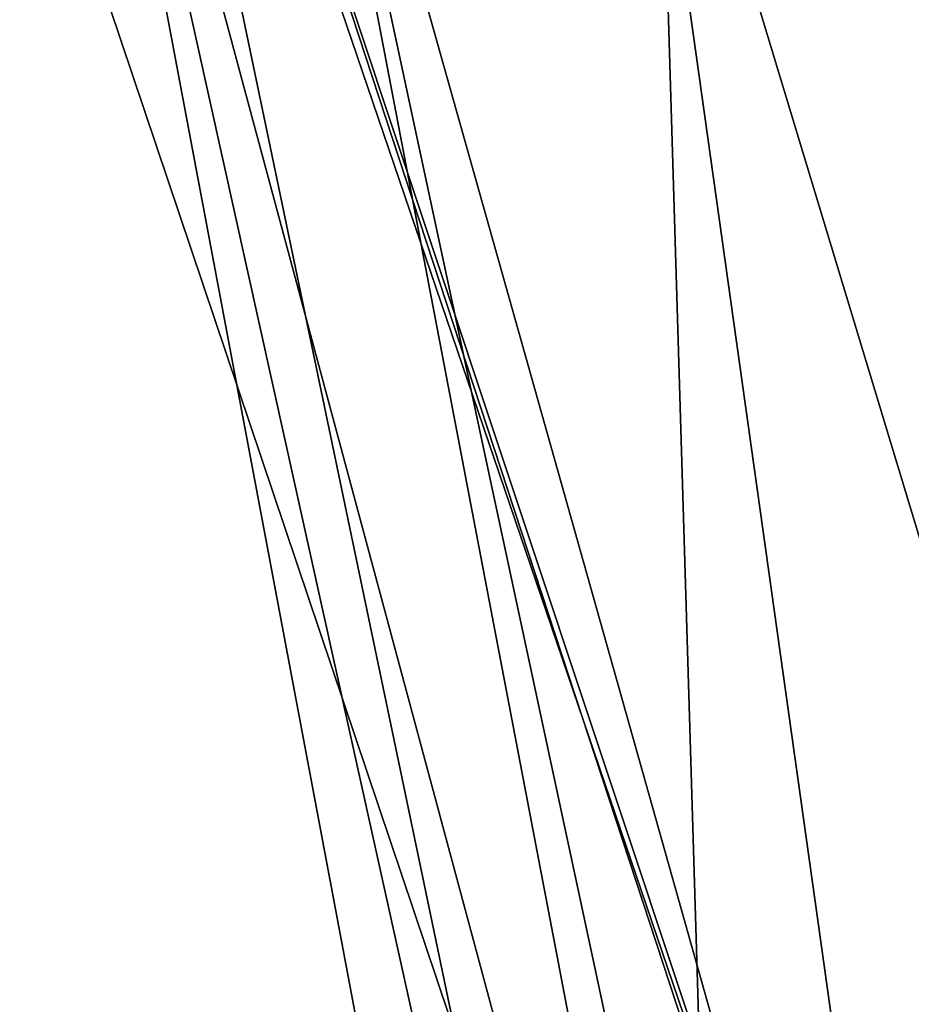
# Model space of a CAD drawing. Header units: millimetres. Extents: x -365 to 365, y -678 to 20.
# Tile 503 of 656: x -4.04 to -2.83, y -37.53 to -36.2. Entities that reach past the tile are written whole.
import ezdxf

# ---------------------------------------------------------------- set-up
doc = ezdxf.new("R2010")
doc.units = ezdxf.units.MM
doc.header["$LTSCALE"] = 65.185185
for name, color, linetype in [('362', 7, 'CONTINUOUS'), ('446', 7, 'CONTINUOUS'), ('448', 7, 'CONTINUOUS'), ('449', 7, 'CONTINUOUS'), ('450', 7, 'CONTINUOUS'), ('451', 7, 'CONTINUOUS'), ('487', 7, 'CONTINUOUS')]:
    doc.layers.add(name, color=color, linetype=linetype)

msp = doc.modelspace()

# ---------------------------------------------------------------- linework, layer by layer
at = {"layer": '362', "linetype": 'CONTINUOUS'}
for points in [[(-2, -74.7, 19.85), (-2, 0, 19.85), (-4.0572, -6.3538, 19.0336), (-2, -74.7, 19.85)], [(-2, -74.7, 19.85), (-4.0572, -6.3538, 19.0336), (-4.1213, -74.7, 18.9713), (-2, -74.7, 19.85)]]:
    msp.add_3dface(points, dxfattribs=at)
at = {"layer": '446', "linetype": 'CONTINUOUS'}
for points in [[(-3.1547, -38.4462, -13.9456), (-5.9224, -36.1409, -14.5186), (-4.2033, -35.3317, -14.5211), (-3.1547, -38.4462, -13.9456)], [(-5.0092, -38.8603, -13.9443), (-5.9224, -36.1409, -14.5186), (-3.1547, -38.4462, -13.9456), (-5.0092, -38.8603, -13.9443)]]:
    msp.add_3dface(points, dxfattribs=at)
at = {"layer": '448', "linetype": 'CONTINUOUS'}
for points in [[(-3.9522, -35.1598, -14.2252), (-2.5879, -41.6923, -13.2563), (-4.0198, -35.2307, -14.4377), (-3.9522, -35.1598, -14.2252)], [(-2.5879, -41.6923, -13.2563), (-3.9522, -35.1598, -14.2252), (-2.8745, -38.3238, -13.6512), (-2.5879, -41.6923, -13.2563)], [(-3.1547, -38.4462, -13.9456), (-4.2033, -35.3317, -14.5211), (-4.0198, -35.2307, -14.4377), (-3.1547, -38.4462, -13.9456)], [(-2.5879, -41.6923, -13.2563), (-2.8001, -41.7104, -13.3424), (-4.0198, -35.2307, -14.4377), (-2.5879, -41.6923, -13.2563)], [(-2.8001, -41.7104, -13.3424), (-3.1547, -38.4462, -13.9456), (-4.0198, -35.2307, -14.4377), (-2.8001, -41.7104, -13.3424)]]:
    msp.add_3dface(points, dxfattribs=at)
at = {"layer": '449', "linetype": 'CONTINUOUS'}
for points in [[(-2.8745, -38.3238, -13.6512), (-3.9522, -35.1598, -14.2252), (-3.8636, -35.3533, -10.15), (-2.8745, -38.3238, -13.6512)], [(-2.8447, -38.4596, -6.65), (-2.8745, -38.3238, -13.6512), (-3.8636, -35.3533, -10.15), (-2.8447, -38.4596, -6.65)], [(-3.8636, -35.3533, -6.65), (-2.8447, -38.4596, -6.65), (-3.8636, -35.3533, -10.15), (-3.8636, -35.3533, -6.65)]]:
    msp.add_3dface(points, dxfattribs=at)
at = {"layer": '450', "linetype": 'CONTINUOUS'}
for points in [[(-2.8447, -38.4596, -6.65), (-3.8636, -35.3533, -6.65), (-3.7024, -35.4136, -6.3218), (-2.8447, -38.4596, -6.65)], [(-2.3536, -41.7104, -6.2964), (-2.5, -41.7104, -6.65), (-3.7024, -35.4136, -6.3218), (-2.3536, -41.7104, -6.2964)], [(-2.5, -41.7104, -6.65), (-2.8447, -38.4596, -6.65), (-3.7024, -35.4136, -6.3218), (-2.5, -41.7104, -6.65)], [(-3.2122, -35.6013, -6.15), (-2.3536, -41.7104, -6.2964), (-3.7024, -35.4136, -6.3218), (-3.2122, -35.6013, -6.15)], [(-2.306, -38.5963, -6.15), (-2.3536, -41.7104, -6.2964), (-3.2122, -35.6013, -6.15), (-2.306, -38.5963, -6.15)]]:
    msp.add_3dface(points, dxfattribs=at)
at = {"layer": '451', "linetype": 'CONTINUOUS'}
for points in [[(-2.2579, -36.3018, -6.15), (-3.2122, -35.6013, -6.15), (-3.0875, -35.5431, -6.15), (-2.2579, -36.3018, -6.15)], [(-2.306, -38.5963, -6.15), (-3.2122, -35.6013, -6.15), (-2.2579, -36.3018, -6.15), (-2.306, -38.5963, -6.15)]]:
    msp.add_3dface(points, dxfattribs=at)
at = {"layer": '487', "linetype": 'CONTINUOUS'}
msp.add_3dface([(-2.2579, -36.3018, -6.15), (-3.0875, -35.5431, -6.15), (-2.8146, -35.3183, -6.2964), (-2.2579, -36.3018, -6.15)], dxfattribs=at)

doc.saveas('drawing.dxf')
